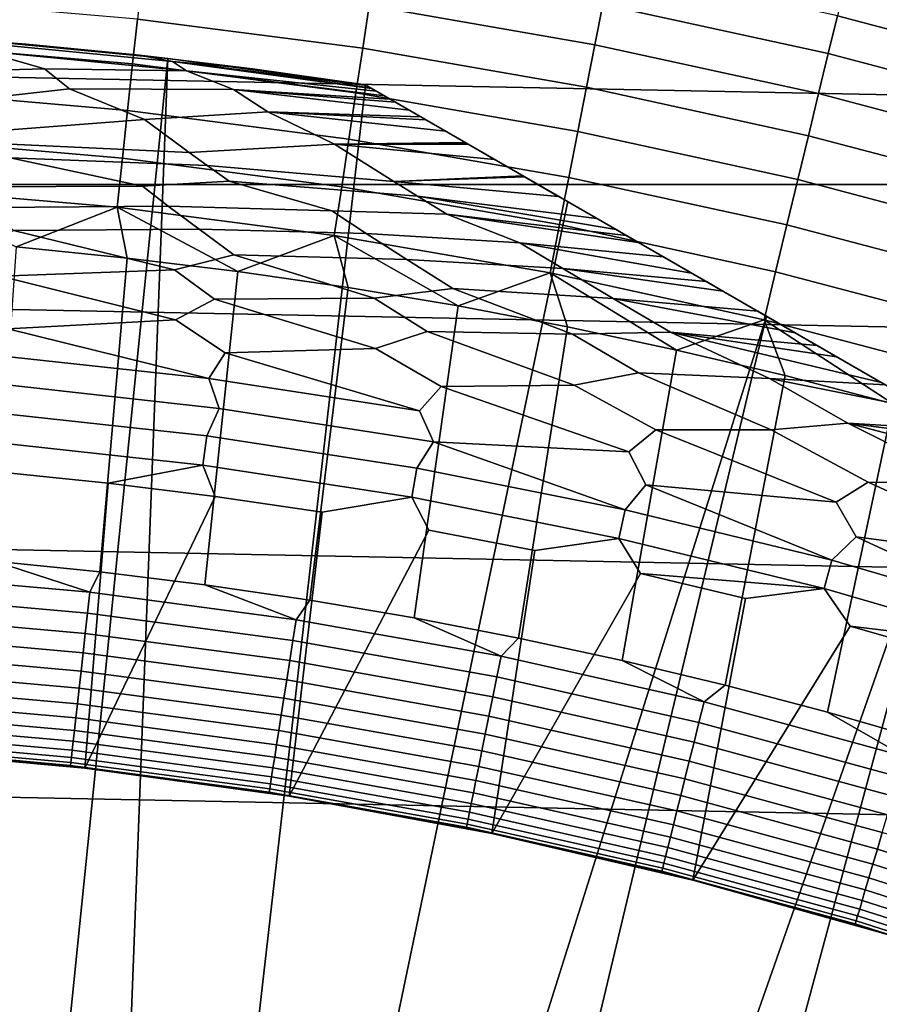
# Model space of a CAD drawing. Header units: metres. Extents: x -32 to 117, y -314 to 32.
# Tile 231 of 380: x 1.88 to 5.49, y 17.89 to 22.02. Entities that reach past the tile are written whole.
import ezdxf

# ---------------------------------------------------------------- set-up
doc = ezdxf.new("R2010")
doc.units = ezdxf.units.M
doc.layers.add('solid_24_501_064_XXX', color=7, linetype='CONTINUOUS')

msp = doc.modelspace()

# ---------------------------------------------------------------- linework, layer by layer
at = {"layer": 'solid_24_501_064_XXX'}
for points in [[(-24.523338, 21.327351, -303.5), (-23.656019, 22.285479, -303.5), (24.523338, 21.327351, -303.5)], [(-23.656019, 22.285479, -303.5), (23.656019, 22.285479, -303.5), (24.523338, 21.327351, -303.5)], [(6.339602, 22.068989, 122.551315), (5.384276, 22.321299, 122.551315), (5.351151, 22.183973, 122.713974), (6.3006, 21.933216, 122.713974)], [(4.331041, 22.083887, 123.006828), (3.376933, 22.249771, 123.006828), (3.351007, 22.078951, 123.135521), (4.297791, 21.914341, 123.135521)], [(5.315374, 22.035656, 122.866074), (4.362429, 22.243933, 122.866074), (4.331041, 22.083887, 123.006828), (5.277129, 21.877108, 123.006828)], [(3.351007, 22.078951, 123.135521), (2.398019, 22.202677, 123.135521), (2.378522, 22.02216, 123.25148), (3.323762, 21.899441, 123.25148)], [(6.3006, 21.933216, 122.713974), (5.351151, 22.183973, 122.713974), (5.315374, 22.035656, 122.866074), (6.258475, 21.786573, 122.866074)], [(2.378522, 22.02216, 123.25148), (1.428877, 22.104099, 123.25148), (1.416658, 21.915073, 123.354111), (2.358182, 21.833836, 123.354111)], [(4.297791, 21.914341, 123.135521), (3.351007, 22.078951, 123.135521), (3.323762, 21.899441, 123.25148), (4.262848, 21.736168, 123.25148)], [(5.277129, 21.877108, 123.006828), (4.331041, 22.083887, 123.006828), (4.297791, 21.914341, 123.135521), (5.236615, 21.70915, 123.135521)], [(6.258475, 21.786573, 122.866074), (5.315374, 22.035656, 122.866074), (5.277129, 21.877108, 123.006828), (6.213445, 21.629818, 123.006828)], [(3.323762, 21.899441, 123.25148), (2.378522, 22.02216, 123.25148), (2.358182, 21.833836, 123.354111), (3.295339, 21.712166, 123.354111)], [(1.433948, 21.953218, 129.791641), (1.672511, 21.936333, 148.5), (2.505709, 21.85684, 148.5), (1.910876, 21.916855, 129.791641)], [(1.685834, 21.924665, 129.406281), (1.433948, 21.953218, 129.791641), (1.910876, 21.916855, 129.791641)], [(2.358182, 21.833836, 123.354111), (1.416658, 21.915073, 123.354111), (1.403995, 21.719187, 123.442886), (2.337103, 21.638674, 123.442886)], [(1.672511, 21.936333, 148.5), (1.520795, 15.927556, 154.5), (1.899464, 15.886844, 154.5), (2.505709, 21.85684, 148.5)], [(1.685834, 21.924665, 129.406281), (2.525648, 21.843857, 129.406281), (2.584054, 21.804773, 129.020157), (1.724925, 21.889498, 129.020157)], [(2.525648, 21.843857, 129.406281), (1.685834, 21.924665, 129.406281), (1.910876, 21.916855, 129.791641), (2.386901, 21.870132, 129.791641)], [(2.386901, 21.870132, 129.791641), (1.910876, 21.916855, 129.791641), (2.505709, 21.85684, 148.5)], [(5.236615, 21.70915, 123.135521), (4.297791, 21.914341, 123.135521), (4.262848, 21.736168, 123.25148), (5.194039, 21.532646, 123.25148)], [(1.256871, 21.793306, 128.25618), (1.194425, 21.871424, 128.636398), (1.724925, 21.889498, 129.020157), (1.988953, 21.813524, 128.636398)], [(1.724925, 21.889498, 129.020157), (2.584054, 21.804773, 129.020157), (1.988953, 21.813524, 128.636398)], [(2.386901, 21.870132, 129.791641), (2.505709, 21.85684, 148.5), (3.335342, 21.745701, 148.5), (2.861798, 21.813072, 129.791641)], [(2.525648, 21.843857, 129.406281), (2.386901, 21.870132, 129.791641), (2.861798, 21.813072, 129.791641)], [(4.262848, 21.736168, 123.25148), (3.323762, 21.899441, 123.25148), (3.295339, 21.712166, 123.354111), (4.226394, 21.550289, 123.354111)], [(6.213445, 21.629818, 123.006828), (5.277129, 21.877108, 123.006828), (5.236615, 21.70915, 123.135521), (6.165742, 21.463758, 123.135521)], [(2.505709, 21.85684, 148.5), (1.899464, 15.886844, 154.5), (2.277007, 15.837147, 154.5)], [(2.505709, 21.85684, 148.5), (2.277007, 15.837147, 154.5), (2.653059, 15.778499, 154.5), (3.335342, 21.745701, 148.5)], [(3.295339, 21.712166, 123.354111), (2.358182, 21.833836, 123.354111), (2.337103, 21.638674, 123.442886), (3.265883, 21.518091, 123.442886)], [(2.861798, 21.813072, 129.791641), (3.335342, 21.745701, 129.791641), (3.340253, 21.742865, 129.621338), (2.525648, 21.843857, 129.406281)], [(2.525648, 21.843857, 129.406281), (3.340253, 21.742865, 129.621338), (3.355197, 21.734238, 129.450684)], [(2.525648, 21.843857, 129.406281), (3.355197, 21.734238, 129.450684), (3.360694, 21.731064, 129.406357)], [(2.525648, 21.843857, 129.406281), (3.360694, 21.731064, 129.406357), (3.380181, 21.719812, 129.279663), (2.584054, 21.804773, 129.020157)], [(1.606843, 21.674623, 127.880661), (1.256871, 21.793306, 128.25618), (1.988953, 21.813524, 128.636398), (2.092725, 21.728977, 128.25618)], [(2.092725, 21.728977, 128.25618), (1.988953, 21.813524, 128.636398), (2.584054, 21.804773, 129.020157), (2.78085, 21.726774, 128.636398)], [(2.584054, 21.804773, 129.020157), (3.380181, 21.719812, 129.279663), (3.415605, 21.69936, 129.10791)], [(2.78085, 21.726774, 128.636398), (2.584054, 21.804773, 129.020157), (3.415605, 21.69936, 129.10791), (3.437664, 21.686625, 129.020355)], [(2.861798, 21.813072, 129.791641), (3.335342, 21.745701, 148.5), (3.335342, 21.745701, 129.791641)], [(4.183744, 21.255875, 148.836288), (3.335342, 21.745701, 148.5), (2.653059, 15.778499, 154.5), (3.028006, 15.710841, 154.5)], [(17.164658, 13.761341, 148.5), (3.335342, 21.745701, 148.5), (4.183744, 21.255875, 148.836288)], [(3.335342, 21.745701, 129.791641), (3.335342, 21.745701, 148.5), (17.164658, 13.761341, 148.5), (17.164658, 13.761341, 129.791641)], [(3.340253, 21.742865, 129.621338), (3.335342, 21.745701, 129.791641), (17.164658, 13.761341, 129.791641), (17.159746, 13.764176, 129.621338)], [(2.337103, 21.638674, 123.442886), (1.403995, 21.719187, 123.442886), (1.390954, 21.517447, 123.517342), (2.315395, 21.437681, 123.517342)], [(1.732457, 21.548651, 127.511368), (1.606843, 21.674623, 127.880661), (2.092725, 21.728977, 128.25618), (2.407515, 21.600349, 127.880661)], [(2.407515, 21.600349, 127.880661), (2.092725, 21.728977, 128.25618), (2.78085, 21.726774, 128.636398), (2.925493, 21.632601, 128.25618)], [(2.78085, 21.726774, 128.636398), (3.437664, 21.686625, 129.020355), (3.461836, 21.672668, 128.935287)], [(2.78085, 21.726774, 128.636398), (3.461836, 21.672668, 128.935287), (3.519247, 21.639523, 128.761612)], [(2.925493, 21.632601, 128.25618), (2.78085, 21.726774, 128.636398), (3.519247, 21.639523, 128.761612), (3.567751, 21.611519, 128.636612)], [(4.226394, 21.550289, 123.354111), (3.295339, 21.712166, 123.354111), (3.265883, 21.518091, 123.442886), (4.188616, 21.357662, 123.442886)], [(17.139305, 13.775978, 129.406357), (3.355197, 21.734238, 129.450684), (3.340253, 21.742865, 129.621338), (17.144802, 13.772804, 129.450684)], [(17.159746, 13.764176, 129.621338), (17.144802, 13.772804, 129.450684), (3.340253, 21.742865, 129.621338)], [(17.11982, 13.787229, 129.279663), (3.360694, 21.731064, 129.406357), (3.355197, 21.734238, 129.450684), (17.139305, 13.775978, 129.406357)], [(17.084394, 13.807681, 129.10791), (3.380181, 21.719812, 129.279663), (3.360694, 21.731064, 129.406357), (17.11982, 13.787229, 129.279663)], [(17.062336, 13.820416, 129.020355), (3.415605, 21.69936, 129.10791), (3.380181, 21.719812, 129.279663), (17.084394, 13.807681, 129.10791)], [(5.194039, 21.532646, 123.25148), (4.262848, 21.736168, 123.25148), (4.226394, 21.550289, 123.354111), (5.149622, 21.348509, 123.354111)], [(6.165742, 21.463758, 123.135521), (5.236615, 21.70915, 123.135521), (5.194039, 21.532646, 123.25148), (6.115613, 21.289249, 123.25148)], [(17.038164, 13.834373, 128.935287), (3.437664, 21.686625, 129.020355), (3.415605, 21.69936, 129.10791), (17.062336, 13.820416, 129.020355)], [(16.980753, 13.867519, 128.761612), (3.461836, 21.672668, 128.935287), (3.437664, 21.686625, 129.020355), (17.038164, 13.834373, 128.935287)], [(16.932249, 13.895523, 128.636612), (3.519247, 21.639523, 128.761612), (3.461836, 21.672668, 128.935287), (16.980753, 13.867519, 128.761612)], [(3.265883, 21.518091, 123.442886), (2.337103, 21.638674, 123.442886), (2.315395, 21.437681, 123.517342), (3.235548, 21.31822, 123.517342)], [(2.595201, 21.461843, 127.511368), (2.407515, 21.600349, 127.880661), (2.925493, 21.632601, 128.25618), (3.204892, 21.49651, 127.880661)], [(2.925493, 21.632601, 128.25618), (3.567751, 21.611519, 128.636612), (3.588748, 21.599396, 128.5867)], [(2.925493, 21.632601, 128.25618), (3.588748, 21.599396, 128.5867), (3.670763, 21.552046, 128.410522)], [(3.204892, 21.49651, 127.880661), (2.925493, 21.632601, 128.25618), (3.670763, 21.552046, 128.410522), (3.753112, 21.504501, 128.256302)], [(16.911251, 13.907645, 128.5867), (3.567751, 21.611519, 128.636612), (3.519247, 21.639523, 128.761612), (16.932249, 13.895523, 128.636612)], [(2.407515, 21.600349, 127.880661), (2.595201, 21.461843, 127.511368), (1.783101, 21.499865, 127.397499), (1.732457, 21.548651, 127.511368)], [(16.829237, 13.954996, 128.410522), (3.588748, 21.599396, 128.5867), (3.567751, 21.611519, 128.636612), (16.911251, 13.907645, 128.5867)], [(16.746887, 14.002541, 128.256302), (3.670763, 21.552046, 128.410522), (3.588748, 21.599396, 128.5867), (16.829237, 13.954996, 128.410522)], [(16.733585, 14.010221, 128.232971), (3.753112, 21.504501, 128.256302), (3.670763, 21.552046, 128.410522), (16.746887, 14.002541, 128.256302)], [(5.149622, 21.348509, 123.354111), (4.226394, 21.550289, 123.354111), (4.188616, 21.357662, 123.442886), (5.103592, 21.157684, 123.442886)], [(2.315395, 21.437681, 123.517342), (1.390954, 21.517447, 123.517342), (1.377602, 21.310894, 123.577095), (2.293169, 21.231895, 123.577095)], [(1.84496, 21.439993, 127.28611), (1.783101, 21.499865, 127.397499), (2.595201, 21.461843, 127.511368), (2.670836, 21.407715, 127.397499)], [(3.204892, 21.49651, 127.880661), (3.753112, 21.504501, 128.256302), (3.766415, 21.49682, 128.232971)], [(4.188616, 21.357662, 123.442886), (3.265883, 21.518091, 123.442886), (3.235548, 21.31822, 123.517342), (4.14971, 21.159281, 123.517342)], [(16.623266, 14.073914, 128.054153), (3.766415, 21.49682, 128.232971), (3.753112, 21.504501, 128.256302), (16.733585, 14.010221, 128.232971)], [(6.115613, 21.289249, 123.25148), (5.194039, 21.532646, 123.25148), (5.149622, 21.348509, 123.354111), (6.063314, 21.107193, 123.354111)], [(3.204892, 21.49651, 127.880661), (3.45377, 21.340508, 127.511368), (2.670836, 21.407715, 127.397499), (2.595201, 21.461843, 127.511368)], [(3.204892, 21.49651, 127.880661), (3.766415, 21.49682, 128.232971), (3.876734, 21.433128, 128.054153)], [(3.876734, 21.433128, 128.054153), (3.997584, 21.363356, 127.880692), (3.45377, 21.340508, 127.511368), (3.204892, 21.49651, 127.880661)], [(16.502417, 14.143686, 127.880692), (3.876734, 21.433128, 128.054153), (3.766415, 21.49682, 128.232971), (16.623266, 14.073914, 128.054153)], [(1.674095, 21.318087, 127.07869), (1.601181, 21.395933, 127.179596), (1.84496, 21.439993, 127.28611), (2.39898, 21.321226, 127.179596)], [(2.39898, 21.321226, 127.179596), (1.84496, 21.439993, 127.28611), (2.670836, 21.407715, 127.397499), (2.763191, 21.341085, 127.28611)], [(3.235548, 21.31822, 123.517342), (2.315395, 21.437681, 123.517342), (2.293169, 21.231895, 123.577095), (3.204489, 21.113581, 123.577095)], [(16.497526, 14.14651, 127.874092), (3.997584, 21.363356, 127.880692), (3.876734, 21.433128, 128.054153), (16.502417, 14.143686, 127.880692)], [(2.763191, 21.341085, 127.28611), (2.670836, 21.407715, 127.397499), (3.45377, 21.340508, 127.511368), (3.554, 21.278927, 127.397499)], [(2.507929, 21.236141, 127.07869), (2.39898, 21.321226, 127.179596), (2.763191, 21.341085, 127.28611), (3.193432, 21.21678, 127.179596)], [(3.193432, 21.21678, 127.179596), (2.763191, 21.341085, 127.28611), (3.554, 21.278927, 127.397499), (3.676333, 21.202871, 127.28611)], [(4.002474, 21.360531, 127.874092), (3.45377, 21.340508, 127.511368), (3.997584, 21.363356, 127.880692)], [(4.145812, 21.277775, 127.693161), (3.45377, 21.340508, 127.511368), (4.002474, 21.360531, 127.874092)], [(4.145812, 21.277775, 127.693161), (4.306782, 21.184839, 127.511368), (3.554, 21.278927, 127.397499), (3.45377, 21.340508, 127.511368)], [(16.497526, 14.14651, 127.874092), (4.002474, 21.360531, 127.874092), (3.997584, 21.363356, 127.880692)], [(16.354189, 14.229266, 127.693161), (4.145812, 21.277775, 127.693161), (4.002474, 21.360531, 127.874092)], [(16.497526, 14.14651, 127.874092), (16.354189, 14.229266, 127.693161), (4.002474, 21.360531, 127.874092)], [(5.103592, 21.157684, 123.442886), (4.188616, 21.357662, 123.442886), (4.14971, 21.159281, 123.517342), (5.056187, 20.961161, 123.517342)], [(6.063314, 21.107193, 123.354111), (5.149622, 21.348509, 123.354111), (5.103592, 21.157684, 123.442886), (6.009118, 20.918528, 123.442886)], [(-24.523338, 21.327351, -303.5), (25.351879, 20.335474, -303.5), (26.140261, 19.311563, -303.5), (-25.351879, 20.335474, -303.5)], [(-24.523338, 21.327351, -303.5), (24.523338, 21.327351, -303.5), (25.351879, 20.335474, -303.5)], [(2.293169, 21.231895, 123.577095), (1.377602, 21.310894, 123.577095), (1.869122, 21.065481, 123.621208)], [(1.76029, 21.230736, 126.984077), (1.674095, 21.318087, 127.07869), (2.39898, 21.321226, 127.179596), (2.507929, 21.236141, 127.07869)], [(4.14971, 21.159281, 123.517342), (3.235548, 21.31822, 123.517342), (3.204489, 21.113581, 123.577095), (4.109876, 20.956167, 123.577095)], [(5.01775, 20.774361, 149.12825), (4.183744, 21.255875, 148.836288), (3.028006, 15.710841, 154.5), (3.401261, 15.634293, 154.5)], [(4.387076, 21.138481, 127.433479), (3.554, 21.278927, 127.397499), (4.306782, 21.184839, 127.511368)], [(3.676333, 21.202871, 127.28611), (3.554, 21.278927, 127.397499), (4.387076, 21.138481, 127.433479), (4.429364, 21.114067, 127.397461)], [(4.145812, 21.277775, 127.693161), (16.193218, 14.322203, 127.511368), (4.306782, 21.184839, 127.511368)], [(16.354189, 14.229266, 127.693161), (16.193218, 14.322203, 127.511368), (4.145812, 21.277775, 127.693161)], [(16.316256, 14.251166, 148.836288), (4.183744, 21.255875, 148.836288), (5.01775, 20.774361, 149.12825)], [(17.164658, 13.761341, 148.5), (4.183744, 21.255875, 148.836288), (16.316256, 14.251166, 148.836288)], [(1.858359, 21.134367, 126.896408), (1.76029, 21.230736, 126.984077), (2.507929, 21.236141, 127.07869), (2.636671, 21.13979, 126.984077)], [(2.293169, 21.231895, 123.577095), (1.869122, 21.065481, 123.621208), (2.33468, 21.018976, 123.621208)], [(2.293169, 21.231895, 123.577095), (2.33468, 21.018976, 123.621208), (2.799095, 20.962183, 123.621208)], [(3.204489, 21.113581, 123.577095), (2.293169, 21.231895, 123.577095), (2.799095, 20.962183, 123.621208)], [(2.636671, 21.13979, 126.984077), (2.507929, 21.236141, 127.07869), (3.193432, 21.21678, 127.179596), (3.337913, 21.121593, 127.07869)], [(3.337913, 21.121593, 127.07869), (3.193432, 21.21678, 127.179596), (3.676333, 21.202871, 127.28611), (3.983431, 21.082743, 127.179596)], [(3.676333, 21.202871, 127.28611), (4.429364, 21.114067, 127.397461), (4.480006, 21.084829, 127.357704)], [(3.983431, 21.082743, 127.179596), (3.676333, 21.202871, 127.28611), (4.480006, 21.084829, 127.357704), (4.585603, 21.023861, 127.284103)], [(4.306782, 21.184839, 127.511368), (16.193218, 14.322203, 127.511368), (16.112925, 14.368559, 127.433479)], [(4.387076, 21.138481, 127.433479), (4.306782, 21.184839, 127.511368), (16.112925, 14.368559, 127.433479)], [(1.804019, 20.942835, 126.744232), (1.691343, 21.053471, 126.816277), (1.858359, 21.134367, 126.896408), (2.533618, 20.968788, 126.816277)], [(2.533618, 20.968788, 126.816277), (1.858359, 21.134367, 126.896408), (2.636671, 21.13979, 126.984077), (2.783071, 21.032581, 126.896408)], [(2.783071, 21.032581, 126.896408), (2.636671, 21.13979, 126.984077), (3.337913, 21.121593, 127.07869), (3.508542, 21.012684, 126.984077)], [(5.056187, 20.961161, 123.517342), (4.14971, 21.159281, 123.517342), (4.109876, 20.956167, 123.577095), (5.007651, 20.759949, 123.577095)], [(4.387076, 21.138481, 127.433479), (16.112925, 14.368559, 127.433479), (16.070635, 14.392975, 127.397461)], [(4.387076, 21.138481, 127.433479), (16.070635, 14.392975, 127.397461), (4.429364, 21.114067, 127.397461)], [(6.009118, 20.918528, 123.442886), (5.103592, 21.157684, 123.442886), (5.056187, 20.961161, 123.517342), (5.953301, 20.724224, 123.517342)], [(3.204489, 21.113581, 123.577095), (2.799095, 20.962183, 123.621208), (3.26214, 20.895132, 123.621208)], [(3.204489, 21.113581, 123.577095), (3.26214, 20.895132, 123.621208), (3.723588, 20.817852, 123.621208)], [(4.109876, 20.956167, 123.577095), (3.204489, 21.113581, 123.577095), (3.723588, 20.817852, 123.621208)], [(3.508542, 21.012684, 126.984077), (3.337913, 21.121593, 127.07869), (3.983431, 21.082743, 127.179596), (4.162773, 20.974621, 127.07869)], [(4.429364, 21.114067, 127.397461), (16.070635, 14.392975, 127.397461), (16.02, 14.42221, 127.357704)], [(4.480006, 21.084829, 127.357704), (4.429364, 21.114067, 127.397461), (16.02, 14.42221, 127.357704)], [(4.480006, 21.084829, 127.357704), (16.02, 14.42221, 127.357704), (15.917484, 14.481397, 127.286102)], [(4.585603, 21.023861, 127.284103), (4.480006, 21.084829, 127.357704), (15.917484, 14.481397, 127.286102)], [(1.869122, 21.065481, 123.621208), (1.777218, 19.746536, 123.854294), (2.219844, 19.701689, 123.854294), (2.33468, 21.018976, 123.621208)], [(4.703994, 20.955509, 127.213028), (3.983431, 21.082743, 127.179596), (4.585603, 21.023861, 127.284103)], [(4.162773, 20.974621, 127.07869), (3.983431, 21.082743, 127.179596), (4.703994, 20.955509, 127.213028), (4.766017, 20.919701, 127.17955)], [(2.33468, 21.018976, 123.621208), (2.219844, 19.701689, 123.854294), (2.661352, 19.646919, 123.854294), (2.799095, 20.962183, 123.621208)], [(2.701866, 20.846025, 126.744232), (2.533618, 20.968788, 126.816277), (2.783071, 21.032581, 126.896408), (3.371823, 20.850422, 126.816277)], [(3.371823, 20.850422, 126.816277), (2.783071, 21.032581, 126.896408), (3.508542, 21.012684, 126.984077), (3.702432, 20.890356, 126.896408)], [(3.702432, 20.890356, 126.896408), (3.508542, 21.012684, 126.984077), (4.162773, 20.974621, 127.07869), (4.374411, 20.849636, 126.984077)], [(4.585603, 21.023861, 127.284103), (15.917484, 14.481397, 127.286102), (15.796026, 14.551521, 127.213036)], [(4.703994, 20.955509, 127.213028), (4.585603, 21.023861, 127.284103), (15.796026, 14.551521, 127.213036)], [(2.537744, 20.759338, 126.680763), (1.804019, 20.942835, 126.744232), (2.533618, 20.968788, 126.816277), (2.701866, 20.846025, 126.744232)], [(2.799095, 20.962183, 123.621208), (2.661352, 19.646919, 123.854294), (3.10152, 19.582256, 123.854294), (3.26214, 20.895132, 123.621208)], [(4.162773, 20.974621, 127.07869), (4.766017, 20.919701, 127.17955), (4.83546, 20.879606, 127.144646)], [(4.374411, 20.849636, 126.984077), (4.162773, 20.974621, 127.07869), (4.83546, 20.879606, 127.144646), (4.9812, 20.795464, 127.078682)], [(5.953301, 20.724224, 123.517342), (5.056187, 20.961161, 123.517342), (5.007651, 20.759949, 123.577095), (5.896154, 20.525286, 123.577095)], [(1.833854, 20.721497, 126.626312), (1.694151, 20.845146, 126.680763), (1.804019, 20.942835, 126.744232), (2.537744, 20.759338, 126.680763)], [(4.109876, 20.956167, 123.577095), (3.723588, 20.817852, 123.621208), (4.183214, 20.730383, 123.621208)], [(4.109876, 20.956167, 123.577095), (4.183214, 20.730383, 123.621208), (4.640792, 20.632769, 123.621208)], [(5.007651, 20.759949, 123.577095), (4.109876, 20.956167, 123.577095), (4.640792, 20.632769, 123.621208)], [(4.703994, 20.955509, 127.213028), (15.796026, 14.551521, 127.213036), (15.733983, 14.587341, 127.17955)], [(4.703994, 20.955509, 127.213028), (15.733983, 14.587341, 127.17955), (4.766017, 20.919701, 127.17955)], [(4.766017, 20.919701, 127.17955), (15.733983, 14.587341, 127.17955), (15.664571, 14.627417, 127.144661)], [(4.83546, 20.879606, 127.144646), (4.766017, 20.919701, 127.17955), (15.664571, 14.627417, 127.144661)], [(3.26214, 20.895132, 123.621208), (3.10152, 19.582256, 123.854294), (3.540126, 19.507734, 123.854294), (3.723588, 20.817852, 123.621208)], [(3.594726, 20.710741, 126.744232), (3.371823, 20.850422, 126.816277), (3.702432, 20.890356, 126.896408), (4.204612, 20.698563, 126.816277)], [(4.204612, 20.698563, 126.816277), (3.702432, 20.890356, 126.896408), (4.374411, 20.849636, 126.984077), (4.614674, 20.707964, 126.896408)], [(4.83546, 20.879606, 127.144646), (15.664571, 14.627417, 127.144661), (15.5188, 14.711577, 127.078682)], [(4.9812, 20.795464, 127.078682), (4.83546, 20.879606, 127.144646), (15.5188, 14.711577, 127.078682)], [(2.746315, 20.620407, 126.626312), (2.537744, 20.759338, 126.680763), (2.701866, 20.846025, 126.744232), (3.377166, 20.639404, 126.680763)], [(3.377166, 20.639404, 126.680763), (2.701866, 20.846025, 126.744232), (3.371823, 20.850422, 126.816277), (3.594726, 20.710741, 126.744232)], [(4.374411, 20.849636, 126.984077), (4.9812, 20.795464, 127.078682), (5.138761, 20.704496, 127.016602)], [(4.614674, 20.707964, 126.896408), (4.374411, 20.849636, 126.984077), (5.138761, 20.704496, 127.016602), (5.230693, 20.651419, 126.984024)], [(3.723588, 20.817852, 123.621208), (3.540126, 19.507734, 123.854294), (3.976949, 19.423391, 123.854294), (4.183214, 20.730383, 123.621208)], [(4.9812, 20.795464, 127.078682), (15.5188, 14.711577, 127.078682), (15.361296, 14.802513, 127.016624)], [(5.138761, 20.704496, 127.016602), (4.9812, 20.795464, 127.078682), (15.361296, 14.802513, 127.016624)], [(2.677725, 20.512945, 126.581253), (1.833854, 20.721497, 126.626312), (2.537744, 20.759338, 126.680763), (2.746315, 20.620407, 126.626312)], [(5.01775, 20.774361, 149.12825), (3.401261, 15.634293, 154.5), (3.772177, 15.548978, 154.5)], [(5.839837, 20.29973, 149.376968), (5.01775, 20.774361, 149.12825), (3.772177, 15.548978, 154.5), (4.141077, 15.454817, 154.5)], [(5.007651, 20.759949, 123.577095), (4.640792, 20.632769, 123.621208), (5.096099, 20.525055, 123.621208)], [(5.007651, 20.759949, 123.577095), (5.096099, 20.525055, 123.621208), (5.548912, 20.407295, 123.621208)], [(5.896154, 20.525286, 123.577095), (5.007651, 20.759949, 123.577095), (5.548912, 20.407295, 123.621208)], [(15.482249, 14.73268, 149.12825), (5.01775, 20.774361, 149.12825), (5.839837, 20.29973, 149.376968)], [(16.316256, 14.251166, 148.836288), (5.01775, 20.774361, 149.12825), (15.482249, 14.73268, 149.12825)], [(2.677725, 20.512945, 126.581253), (1.78794, 20.60957, 126.581253), (1.833854, 20.721497, 126.626312)], [(4.183214, 20.730383, 123.621208), (3.976949, 19.423391, 123.854294), (4.41177, 19.329266, 123.854294), (4.640792, 20.632769, 123.621208)], [(3.653428, 20.479158, 126.626312), (3.377166, 20.639404, 126.680763), (3.594726, 20.710741, 126.744232), (4.211036, 20.485542, 126.680763)], [(4.211036, 20.485542, 126.680763), (3.594726, 20.710741, 126.744232), (4.204612, 20.698563, 126.816277), (4.480951, 20.537231, 126.744232)], [(4.480951, 20.537231, 126.744232), (4.204612, 20.698563, 126.816277), (4.614674, 20.707964, 126.896408), (5.030647, 20.513456, 126.816277)], [(4.614674, 20.707964, 126.896408), (5.230693, 20.651419, 126.984024), (5.311619, 20.604696, 126.957314)], [(5.499175, 20.49641, 126.901375), (4.614674, 20.707964, 126.896408), (5.311619, 20.604696, 126.957314)], [(5.030647, 20.513456, 126.816277), (4.614674, 20.707964, 126.896408), (5.499175, 20.49641, 126.901375), (5.517304, 20.485945, 126.896385)], [(5.138761, 20.704496, 127.016602), (15.361296, 14.802513, 127.016624), (15.269307, 14.855622, 126.984024)], [(5.230693, 20.651419, 126.984024), (5.138761, 20.704496, 127.016602), (15.269307, 14.855622, 126.984024)], [(3.562499, 20.377922, 126.581253), (2.746315, 20.620407, 126.626312), (3.377166, 20.639404, 126.680763), (3.653428, 20.479158, 126.626312)], [(4.640792, 20.632769, 123.621208), (4.41177, 19.329266, 123.854294), (4.84437, 19.225409, 123.854294), (5.096099, 20.525055, 123.621208)], [(5.230693, 20.651419, 126.984024), (15.269307, 14.855622, 126.984024), (15.188452, 14.902305, 126.957336)], [(5.311619, 20.604696, 126.957314), (5.230693, 20.651419, 126.984024), (15.188452, 14.902305, 126.957336)], [(1.78794, 20.60957, 126.581253), (2.677725, 20.512945, 126.581253), (2.721378, 20.387316, 126.545876), (1.817215, 20.487711, 126.545876)], [(3.562499, 20.377922, 126.581253), (2.677725, 20.512945, 126.581253), (2.746315, 20.620407, 126.626312)], [(5.311619, 20.604696, 126.957314), (15.188452, 14.902305, 126.957336), (15.000912, 15.010581, 126.901398)], [(5.499175, 20.49641, 126.901375), (5.311619, 20.604696, 126.957314), (15.000912, 15.010581, 126.901398)], [(2.677725, 20.512945, 126.581253), (3.562499, 20.377922, 126.581253), (3.620217, 20.247038, 126.545876), (2.721378, 20.387316, 126.545876)], [(4.553425, 20.298023, 126.626312), (4.211036, 20.485542, 126.680763), (4.480951, 20.537231, 126.744232), (5.037984, 20.298004, 126.680763)], [(5.037984, 20.298004, 126.680763), (4.480951, 20.537231, 126.744232), (5.030647, 20.513456, 126.816277), (5.358907, 20.325819, 126.744232)], [(5.096099, 20.525055, 123.621208), (4.84437, 19.225409, 123.854294), (5.274531, 19.11187, 123.854294), (5.548912, 20.407295, 123.621208)], [(5.030647, 20.513456, 126.816277), (5.517304, 20.485945, 126.896385), (5.702212, 20.379187, 126.84903)], [(5.358907, 20.325819, 126.744232), (5.030647, 20.513456, 126.816277), (5.702212, 20.379187, 126.84903), (5.846408, 20.295935, 126.8162)], [(1.782055, 20.368988, 126.520439), (1.817215, 20.487711, 126.545876), (2.721378, 20.387316, 126.545876), (2.668842, 20.27187, 126.520439)], [(3.653428, 20.479158, 126.626312), (4.440604, 20.204756, 126.581253), (3.620217, 20.247038, 126.545876), (3.562499, 20.377922, 126.581253)], [(4.440604, 20.204756, 126.581253), (3.653428, 20.479158, 126.626312), (4.211036, 20.485542, 126.680763), (4.553425, 20.298023, 126.626312)], [(2.668842, 20.27187, 126.520439), (2.721378, 20.387316, 126.545876), (3.620217, 20.247038, 126.545876), (3.550549, 20.136162, 126.520439)], [(5.548912, 20.407295, 123.621208), (5.274531, 19.11187, 123.854294), (5.702035, 18.988708, 123.854294), (5.999008, 20.279547, 123.621208)], [(2.652783, 20.149885, 126.505112), (1.771332, 20.24642, 126.505112), (1.782055, 20.368988, 126.520439), (2.668842, 20.27187, 126.520439)], [(-25.351879, 20.335474, -303.5), (26.140261, 19.311563, -303.5), (26.88744, 18.256929, -303.5), (-26.140261, 19.311563, -303.5)], [(5.839837, 20.29973, 149.376968), (4.141077, 15.454817, 154.5), (4.50772, 15.351886, 154.5)], [(6.652498, 19.83054, 149.583359), (5.839837, 20.29973, 149.376968), (4.50772, 15.351886, 154.5), (4.871593, 15.240326, 154.5)], [(5.444554, 20.077356, 126.626312), (5.037984, 20.298004, 126.680763), (5.358907, 20.325819, 126.744232), (5.85665, 20.077099, 126.680763)], [(5.358907, 20.325819, 126.744232), (5.846408, 20.295935, 126.8162), (5.921337, 20.252676, 126.80043)], [(6.157094, 20.11656, 126.755707), (5.358907, 20.325819, 126.744232), (5.921337, 20.252676, 126.80043)], [(5.85665, 20.077099, 126.680763), (5.358907, 20.325819, 126.744232), (6.157094, 20.11656, 126.755707), (6.224898, 20.077415, 126.744156)], [(3.529184, 20.014994, 126.505112), (2.652783, 20.149885, 126.505112), (2.668842, 20.27187, 126.520439), (3.550549, 20.136162, 126.520439)], [(4.553425, 20.298023, 126.626312), (5.310397, 19.993769, 126.581253), (4.511974, 20.067154, 126.545876), (4.440604, 20.204756, 126.581253)], [(5.310397, 19.993769, 126.581253), (4.553425, 20.298023, 126.626312), (5.037984, 20.298004, 126.680763), (5.444554, 20.077356, 126.626312)], [(1.771332, 20.24642, 126.505112), (2.652783, 20.149885, 126.505112), (2.255277, 20.073679, 126.5), (1.804519, 20.119209, 126.5)], [(4.425496, 19.962124, 126.520439), (3.550549, 20.136162, 126.520439), (3.620217, 20.247038, 126.545876)], [(4.440604, 20.204756, 126.581253), (4.511974, 20.067154, 126.545876), (4.425496, 19.962124, 126.520439), (3.620217, 20.247038, 126.545876)], [(2.652783, 20.149885, 126.505112), (2.705119, 20.018049, 126.5), (2.255277, 20.073679, 126.5)], [(2.652783, 20.149885, 126.505112), (3.529184, 20.014994, 126.505112), (3.153376, 19.952335, 126.5), (2.705119, 20.018049, 126.5)], [(4.398866, 19.842003, 126.505112), (3.529184, 20.014994, 126.505112), (3.550549, 20.136162, 126.520439), (4.425496, 19.962124, 126.520439)], [(2.255277, 20.073679, 126.5), (2.158036, 18.877033, 126.5), (1.296692, 18.9557, 126.5), (1.804519, 20.119209, 126.5)], [(2.255277, 20.073679, 126.5), (2.705119, 20.018049, 126.5), (2.158036, 18.877033, 126.5)], [(5.29202, 19.750086, 126.520439), (4.425496, 19.962124, 126.520439), (4.511974, 20.067154, 126.545876)], [(5.310397, 19.993769, 126.581253), (5.394905, 19.848011, 126.545876), (5.29202, 19.750086, 126.520439), (4.511974, 20.067154, 126.545876)], [(5.444554, 20.077356, 126.626312), (6.170249, 19.745358, 126.581253), (5.394905, 19.848011, 126.545876), (5.310397, 19.993769, 126.581253)], [(6.170249, 19.745358, 126.581253), (5.444554, 20.077356, 126.626312), (5.85665, 20.077099, 126.680763), (6.32508, 19.817589, 126.626312)], [(3.153376, 19.952335, 126.5), (3.014858, 18.759277, 126.5), (2.158036, 18.877033, 126.5), (2.705119, 20.018049, 126.5)], [(3.529184, 20.014994, 126.505112), (3.600604, 19.87648, 126.5), (3.014858, 18.759277, 126.5), (3.153376, 19.952335, 126.5)], [(3.529184, 20.014994, 126.505112), (4.398866, 19.842003, 126.505112), (4.046181, 19.7906, 126.5), (3.600604, 19.87648, 126.5)], [(5.260176, 19.631243, 126.505112), (4.398866, 19.842003, 126.505112), (4.425496, 19.962124, 126.520439), (5.29202, 19.750086, 126.520439)], [(4.046181, 19.7906, 126.5), (3.865782, 18.602564, 126.5), (3.014858, 18.759277, 126.5), (3.600604, 19.87648, 126.5)], [(6.148469, 19.500454, 126.520439), (5.29202, 19.750086, 126.520439), (5.394905, 19.848011, 126.545876)], [(6.170249, 19.745358, 126.581253), (6.267282, 19.590042, 126.545876), (6.148469, 19.500454, 126.520439), (5.394905, 19.848011, 126.545876)], [(4.398866, 19.842003, 126.505112), (4.489278, 19.694832, 126.5), (3.865782, 18.602564, 126.5), (4.046181, 19.7906, 126.5)], [(4.398866, 19.842003, 126.505112), (5.260176, 19.631243, 126.505112), (4.489278, 19.694832, 126.5)], [(6.652498, 19.83054, 149.583359), (4.871593, 15.240326, 154.5), (5.232937, 15.120046, 154.5)], [(7.458054, 19.365452, 149.748047), (6.652498, 19.83054, 149.583359), (5.232937, 15.120046, 154.5), (5.591569, 14.991123, 154.5)], [(1.308998, 19.693277, 123.874374), (2.178817, 19.6161, 123.874374), (1.777218, 19.746536, 123.854294), (1.333697, 19.781443, 123.854294)], [(2.178817, 19.6161, 123.874374), (2.219844, 19.701689, 123.854294), (1.777218, 19.746536, 123.854294)], [(6.111472, 19.383112, 126.505112), (5.260176, 19.631243, 126.505112), (5.29202, 19.750086, 126.520439), (6.148469, 19.500454, 126.520439)], [(2.178817, 19.6161, 123.874374), (1.308998, 19.693277, 123.874374), (1.303121, 19.604855, 123.903053), (2.169034, 19.528023, 123.903053)], [(2.178817, 19.6161, 123.874374), (3.04437, 19.500525, 123.874374), (2.661352, 19.646919, 123.854294), (2.219844, 19.701689, 123.854294)], [(4.930221, 19.58909, 126.5), (4.708256, 18.407387, 126.5), (3.865782, 18.602564, 126.5), (4.489278, 19.694832, 126.5)], [(5.260176, 19.631243, 126.505112), (4.930221, 19.58909, 126.5), (4.489278, 19.694832, 126.5)], [(3.04437, 19.500525, 123.874374), (3.10152, 19.582256, 123.854294), (2.661352, 19.646919, 123.854294)], [(2.169034, 19.528023, 123.903053), (1.303121, 19.604855, 123.903053), (1.297446, 19.519476, 123.939857), (2.159588, 19.442982, 123.939857)], [(3.04437, 19.500525, 123.874374), (2.178817, 19.6161, 123.874374), (2.169034, 19.528023, 123.903053), (3.030701, 19.412966, 123.903053)], [(5.260176, 19.631243, 126.505112), (5.368817, 19.473452, 126.5), (4.708256, 18.407387, 126.5), (4.930221, 19.58909, 126.5)], [(5.260176, 19.631243, 126.505112), (6.111472, 19.383112, 126.505112), (5.368817, 19.473452, 126.5)], [(3.04437, 19.500525, 123.874374), (3.903964, 19.346775, 123.874374), (3.540126, 19.507734, 123.854294), (3.10152, 19.582256, 123.854294)], [(2.159588, 19.442982, 123.939857), (1.297446, 19.519476, 123.939857), (1.292023, 19.437887, 123.984459), (2.150561, 19.361712, 123.984459)], [(3.030701, 19.412966, 123.903053), (2.169034, 19.528023, 123.903053), (2.159588, 19.442982, 123.939857), (3.017502, 19.328424, 123.939857)], [(3.903964, 19.346775, 123.874374), (3.04437, 19.500525, 123.874374), (3.030701, 19.412966, 123.903053), (3.886435, 19.259907, 123.903053)], [(3.903964, 19.346775, 123.874374), (3.976949, 19.423391, 123.854294), (3.540126, 19.507734, 123.854294)], [(5.804401, 19.348099, 126.5), (5.541321, 18.173986, 126.5), (4.708256, 18.407387, 126.5), (5.368817, 19.473452, 126.5)], [(6.111472, 19.383112, 126.505112), (5.804401, 19.348099, 126.5), (5.368817, 19.473452, 126.5)], [(2.150561, 19.361712, 123.984459), (1.292023, 19.437887, 123.984459), (1.286898, 19.36079, 124.036476), (2.142031, 19.284918, 124.036476)], [(3.017502, 19.328424, 123.939857), (2.159588, 19.442982, 123.939857), (2.150561, 19.361712, 123.984459), (3.004889, 19.247633, 123.984459)], [(3.886435, 19.259907, 123.903053), (3.030701, 19.412966, 123.903053), (3.017502, 19.328424, 123.939857), (3.86951, 19.176033, 123.939857)], [(3.903964, 19.346775, 123.874374), (4.755915, 19.155153, 123.874374), (4.41177, 19.329266, 123.854294), (3.976949, 19.423391, 123.854294)], [(2.142031, 19.284918, 124.036476), (1.286898, 19.36079, 124.036476), (1.282117, 19.288858, 124.095459), (2.134073, 19.213268, 124.095459)], [(3.004889, 19.247633, 123.984459), (2.150561, 19.361712, 123.984459), (2.142031, 19.284918, 124.036476), (2.992971, 19.171293, 124.036476)], [(-26.140261, 19.311563, -303.5), (26.88744, 18.256929, -303.5), (27.591951, 17.173637, -303.5), (-26.88744, 18.256929, -303.5)], [(3.86951, 19.176033, 123.939857), (3.017502, 19.328424, 123.939857), (3.004889, 19.247633, 123.984459), (3.853336, 19.095879, 123.984459)], [(4.755915, 19.155153, 123.874374), (3.903964, 19.346775, 123.874374), (3.886435, 19.259907, 123.903053), (4.734561, 19.069147, 123.903053)], [(4.755915, 19.155153, 123.874374), (4.84437, 19.225409, 123.854294), (4.41177, 19.329266, 123.854294)], [(2.134073, 19.213268, 124.095459), (1.282117, 19.288858, 124.095459), (1.277721, 19.222715, 124.160889), (2.126755, 19.147383, 124.160889)], [(2.992971, 19.171293, 124.036476), (2.142031, 19.284918, 124.036476), (2.134073, 19.213268, 124.095459), (2.981851, 19.100065, 124.095459)], [(3.853336, 19.095879, 123.984459), (3.004889, 19.247633, 123.984459), (2.992971, 19.171293, 124.036476), (3.838052, 19.02014, 124.036476)], [(4.734561, 19.069147, 123.903053), (3.886435, 19.259907, 123.903053), (3.86951, 19.176033, 123.939857), (4.713943, 18.986103, 123.939857)], [(4.755915, 19.155153, 123.874374), (5.598557, 18.926035, 123.874374), (5.274531, 19.11187, 123.854294), (4.84437, 19.225409, 123.854294)], [(2.126755, 19.147383, 124.160889), (1.277721, 19.222715, 124.160889), (1.273747, 19.162931, 124.232208), (2.120141, 19.087833, 124.232208)], [(2.981851, 19.100065, 124.095459), (2.134073, 19.213268, 124.095459), (2.126755, 19.147383, 124.160889), (2.971626, 19.034569, 124.160889)], [(2.120141, 19.087833, 124.232208), (1.273747, 19.162931, 124.232208), (1.27023, 19.110029, 124.308784), (2.114288, 19.035139, 124.308784)], [(2.971626, 19.034569, 124.160889), (2.126755, 19.147383, 124.160889), (2.120141, 19.087833, 124.232208), (2.962384, 18.97537, 124.232208)], [(3.838052, 19.02014, 124.036476), (2.992971, 19.171293, 124.036476), (2.981851, 19.100065, 124.095459), (3.823793, 18.949472, 124.095459)], [(4.713943, 18.986103, 123.939857), (3.86951, 19.176033, 123.939857), (3.853336, 19.095879, 123.984459), (4.694239, 18.906742, 123.984459)], [(5.598557, 18.926035, 123.874374), (4.755915, 19.155153, 123.874374), (4.734561, 19.069147, 123.903053), (5.573419, 18.841057, 123.903053)], [(2.114288, 19.035139, 124.308784), (1.27023, 19.110029, 124.308784), (1.267202, 19.064466, 124.389969), (2.109247, 18.989754, 124.389969)], [(3.823793, 18.949472, 124.095459), (2.981851, 19.100065, 124.095459), (2.971626, 19.034569, 124.160889), (3.81068, 18.884493, 124.160889)], [(5.598557, 18.926035, 123.874374), (5.702035, 18.988708, 123.854294), (5.274531, 19.11187, 123.854294)], [(2.109247, 18.989754, 124.389969), (1.267202, 19.064466, 124.389969), (1.264687, 19.026636, 124.475044), (2.105061, 18.952072, 124.475044)], [(2.962384, 18.97537, 124.232208), (2.120141, 19.087833, 124.232208), (2.114288, 19.035139, 124.308784), (2.954206, 18.922985, 124.308784)], [(4.694239, 18.906742, 123.984459), (3.853336, 19.095879, 123.984459), (3.838052, 19.02014, 124.036476), (4.67562, 18.831753, 124.036476)], [(5.573419, 18.841057, 123.903053), (4.734561, 19.069147, 123.903053), (4.713943, 18.986103, 123.939857), (5.549148, 18.759007, 123.939857)], [(2.105061, 18.952072, 124.475044), (1.264687, 19.026636, 124.475044), (1.262709, 18.99687, 124.563286), (2.101768, 18.922422, 124.563286)], [(2.954206, 18.922985, 124.308784), (2.114288, 19.035139, 124.308784), (2.109247, 18.989754, 124.389969), (2.947163, 18.877869, 124.389969)], [(3.81068, 18.884493, 124.160889), (2.971626, 19.034569, 124.160889), (2.962384, 18.97537, 124.232208), (3.798829, 18.825762, 124.232208)], [(4.67562, 18.831753, 124.036476), (3.838052, 19.02014, 124.036476), (3.823793, 18.949472, 124.095459), (4.658248, 18.761787, 124.095459)], [(2.101768, 18.922422, 124.563286), (1.262709, 18.99687, 124.563286), (1.261283, 18.975424, 124.653915), (2.099395, 18.90106, 124.653915)], [(2.947163, 18.877869, 124.389969), (2.109247, 18.989754, 124.389969), (2.105061, 18.952072, 124.475044), (2.941315, 18.840408, 124.475044)], [(5.549148, 18.759007, 123.939857), (4.713943, 18.986103, 123.939857), (4.694239, 18.906742, 123.984459), (5.525952, 18.680593, 123.984459)], [(2.099395, 18.90106, 124.653915), (1.261283, 18.975424, 124.653915), (1.260423, 18.962486, 124.746147), (2.097964, 18.888172, 124.746147)], [(2.097964, 18.888172, 124.746147), (1.260423, 18.962486, 124.746147), (1.727759, 18.92128, 124.839096)], [(1.727759, 18.92128, 124.839096), (1.296603, 18.955708, 124.839096), (1.296692, 18.9557, 126.5), (2.158036, 18.877033, 126.5)], [(2.941315, 18.840408, 124.475044), (2.105061, 18.952072, 124.475044), (2.101768, 18.922422, 124.563286), (2.936713, 18.810934, 124.563286)], [(3.798829, 18.825762, 124.232208), (2.962384, 18.97537, 124.232208), (2.954206, 18.922985, 124.308784), (3.788342, 18.77379, 124.308784)], [(4.658248, 18.761787, 124.095459), (3.823793, 18.949472, 124.095459), (3.81068, 18.884493, 124.160889), (4.642275, 18.697451, 124.160889)], [(2.158019, 18.877048, 124.839096), (1.727759, 18.92128, 124.839096), (2.158036, 18.877033, 126.5)], [(2.097964, 18.888172, 124.746147), (1.727759, 18.92128, 124.839096), (2.158019, 18.877048, 124.839096)], [(2.933398, 18.789698, 124.653915), (2.099395, 18.90106, 124.653915), (2.097964, 18.888172, 124.746147), (2.931397, 18.776886, 124.746147)], [(2.936713, 18.810934, 124.563286), (2.101768, 18.922422, 124.563286), (2.099395, 18.90106, 124.653915), (2.933398, 18.789698, 124.653915)], [(3.788342, 18.77379, 124.308784), (2.954206, 18.922985, 124.308784), (2.947163, 18.877869, 124.389969), (3.779309, 18.729029, 124.389969)], [(5.525952, 18.680593, 123.984459), (4.694239, 18.906742, 123.984459), (4.67562, 18.831753, 124.036476), (5.504035, 18.606503, 124.036476)], [(2.097964, 18.888172, 124.746147), (2.158019, 18.877048, 124.839096), (2.587161, 18.823034, 124.839096)], [(2.931397, 18.776886, 124.746147), (2.097964, 18.888172, 124.746147), (2.587161, 18.823034, 124.839096)], [(2.587161, 18.823034, 124.839096), (2.158019, 18.877048, 124.839096), (2.158036, 18.877033, 126.5), (3.014858, 18.759277, 126.5)], [(3.779309, 18.729029, 124.389969), (2.947163, 18.877869, 124.389969), (2.941315, 18.840408, 124.475044), (3.77181, 18.691864, 124.475044)], [(4.642275, 18.697451, 124.160889), (3.81068, 18.884493, 124.160889), (3.798829, 18.825762, 124.232208), (4.627837, 18.639301, 124.232208)], [(3.014961, 18.759264, 124.839096), (2.587161, 18.823034, 124.839096), (3.014858, 18.759277, 126.5)], [(2.931397, 18.776886, 124.746147), (2.587161, 18.823034, 124.839096), (3.014961, 18.759264, 124.839096)], [(3.765909, 18.662621, 124.563286), (2.936713, 18.810934, 124.563286), (2.933398, 18.789698, 124.653915), (3.761658, 18.641554, 124.653915)], [(3.77181, 18.691864, 124.475044), (2.941315, 18.840408, 124.475044), (2.936713, 18.810934, 124.563286), (3.765909, 18.662621, 124.563286)], [(4.627837, 18.639301, 124.232208), (3.798829, 18.825762, 124.232208), (3.788342, 18.77379, 124.308784), (4.615061, 18.587843, 124.308784)], [(5.504035, 18.606503, 124.036476), (4.67562, 18.831753, 124.036476), (4.658248, 18.761787, 124.095459), (5.483586, 18.537373, 124.095459)], [(3.761658, 18.641554, 124.653915), (2.933398, 18.789698, 124.653915), (2.931397, 18.776886, 124.746147), (3.759093, 18.628841, 124.746147)], [(2.931397, 18.776886, 124.746147), (3.014961, 18.759264, 124.839096), (3.4412, 18.685774, 124.839096)], [(3.759093, 18.628841, 124.746147), (2.931397, 18.776886, 124.746147), (3.4412, 18.685774, 124.839096)], [(4.615061, 18.587843, 124.308784), (3.788342, 18.77379, 124.308784), (3.779309, 18.729029, 124.389969), (4.604058, 18.543526, 124.389969)], [(3.4412, 18.685774, 124.839096), (3.014961, 18.759264, 124.839096), (3.014858, 18.759277, 126.5), (3.865782, 18.602564, 126.5)], [(4.604058, 18.543526, 124.389969), (3.779309, 18.729029, 124.389969), (3.77181, 18.691864, 124.475044), (4.594922, 18.506729, 124.475044)], [(5.483586, 18.537373, 124.095459), (4.658248, 18.761787, 124.095459), (4.642275, 18.697451, 124.160889), (5.464782, 18.473806, 124.160889)], [(4.594922, 18.506729, 124.475044), (3.77181, 18.691864, 124.475044), (3.765909, 18.662621, 124.563286), (4.587733, 18.477776, 124.563286)], [(5.464782, 18.473806, 124.160889), (4.642275, 18.697451, 124.160889), (4.627837, 18.639301, 124.232208), (5.447786, 18.416351, 124.232208)], [(3.865655, 18.6026, 124.839096), (3.4412, 18.685774, 124.839096), (3.865782, 18.602564, 126.5)], [(3.759093, 18.628841, 124.746147), (3.4412, 18.685774, 124.839096), (3.865655, 18.6026, 124.839096)], [(4.587733, 18.477776, 124.563286), (3.765909, 18.662621, 124.563286), (3.761658, 18.641554, 124.653915), (4.582554, 18.456917, 124.653915)], [(4.582554, 18.456917, 124.653915), (3.761658, 18.641554, 124.653915), (3.759093, 18.628841, 124.746147), (4.57943, 18.444332, 124.746147)], [(3.759093, 18.628841, 124.746147), (3.865655, 18.6026, 124.839096), (4.288107, 18.509785, 124.839096)], [(4.57943, 18.444332, 124.746147), (3.759093, 18.628841, 124.746147), (4.288107, 18.509785, 124.839096)], [(5.447786, 18.416351, 124.232208), (4.627837, 18.639301, 124.232208), (4.615061, 18.587843, 124.308784), (5.432747, 18.365511, 124.308784)], [(6.321676, 18.34483, 124.036476), (5.504035, 18.606503, 124.036476), (5.483586, 18.537373, 124.095459), (6.298189, 18.276672, 124.095459)], [(4.288107, 18.509785, 124.839096), (3.865655, 18.6026, 124.839096), (3.865782, 18.602564, 126.5), (4.708256, 18.407387, 126.5)], [(5.432747, 18.365511, 124.308784), (4.615061, 18.587843, 124.308784), (4.604058, 18.543526, 124.389969), (5.419794, 18.321722, 124.389969)], [(5.419794, 18.321722, 124.389969), (4.604058, 18.543526, 124.389969), (4.594922, 18.506729, 124.475044), (5.409039, 18.285366, 124.475044)], [(6.298189, 18.276672, 124.095459), (5.483586, 18.537373, 124.095459), (5.464782, 18.473806, 124.160889), (6.276591, 18.213999, 124.160889)], [(4.57943, 18.444332, 124.746147), (4.288107, 18.509785, 124.839096), (4.708256, 18.407387, 126.5), (4.708337, 18.407377, 124.839096)], [(5.409039, 18.285366, 124.475044), (4.594922, 18.506729, 124.475044), (4.587733, 18.477776, 124.563286), (5.400577, 18.25676, 124.563286)], [(5.39448, 18.236149, 124.653915), (4.582554, 18.456917, 124.653915), (4.57943, 18.444332, 124.746147), (5.390802, 18.223715, 124.746147)], [(4.57943, 18.444332, 124.746147), (4.708337, 18.407377, 124.839096), (5.126127, 18.295431, 124.839096)], [(5.390802, 18.223715, 124.746147), (4.57943, 18.444332, 124.746147), (5.126127, 18.295431, 124.839096)], [(5.400577, 18.25676, 124.563286), (4.587733, 18.477776, 124.563286), (4.582554, 18.456917, 124.653915), (5.39448, 18.236149, 124.653915)], [(6.276591, 18.213999, 124.160889), (5.464782, 18.473806, 124.160889), (5.447786, 18.416351, 124.232208), (6.257071, 18.157352, 124.232208)], [(5.126127, 18.295431, 124.839096), (4.708337, 18.407377, 124.839096), (4.708256, 18.407387, 126.5), (5.541321, 18.173986, 126.5)], [(6.257071, 18.157352, 124.232208), (5.447786, 18.416351, 124.232208), (5.432747, 18.365511, 124.308784), (6.239797, 18.107225, 124.308784)], [(6.239797, 18.107225, 124.308784), (5.432747, 18.365511, 124.308784), (5.419794, 18.321722, 124.389969), (6.22492, 18.064054, 124.389969)], [(6.22492, 18.064054, 124.389969), (5.419794, 18.321722, 124.389969), (5.409039, 18.285366, 124.475044), (6.212568, 18.02821, 124.475044)], [(5.390802, 18.223715, 124.746147), (5.126127, 18.295431, 124.839096), (5.541321, 18.173986, 126.5), (5.541261, 18.174004, 124.839096)], [(6.212568, 18.02821, 124.475044), (5.409039, 18.285366, 124.475044), (5.400577, 18.25676, 124.563286), (6.202848, 18.000006, 124.563286)], [(-26.88744, 18.256929, -303.5), (27.591951, 17.173637, -303.5), (28.252819, 16.063238, -303.5), (-27.591951, 17.173637, -303.5)], [(6.195846, 17.979685, 124.653915), (5.39448, 18.236149, 124.653915), (5.390802, 18.223715, 124.746147), (6.191621, 17.967424, 124.746147)], [(6.202848, 18.000006, 124.563286), (5.400577, 18.25676, 124.563286), (5.39448, 18.236149, 124.653915), (6.195846, 17.979685, 124.653915)], [(5.390802, 18.223715, 124.746147), (5.541261, 18.174004, 124.839096), (5.953523, 18.043158, 124.839096)], [(6.191621, 17.967424, 124.746147), (5.390802, 18.223715, 124.746147), (5.953523, 18.043158, 124.839096)]]:
    msp.add_3dface(points, dxfattribs=at)

doc.saveas('drawing.dxf')
